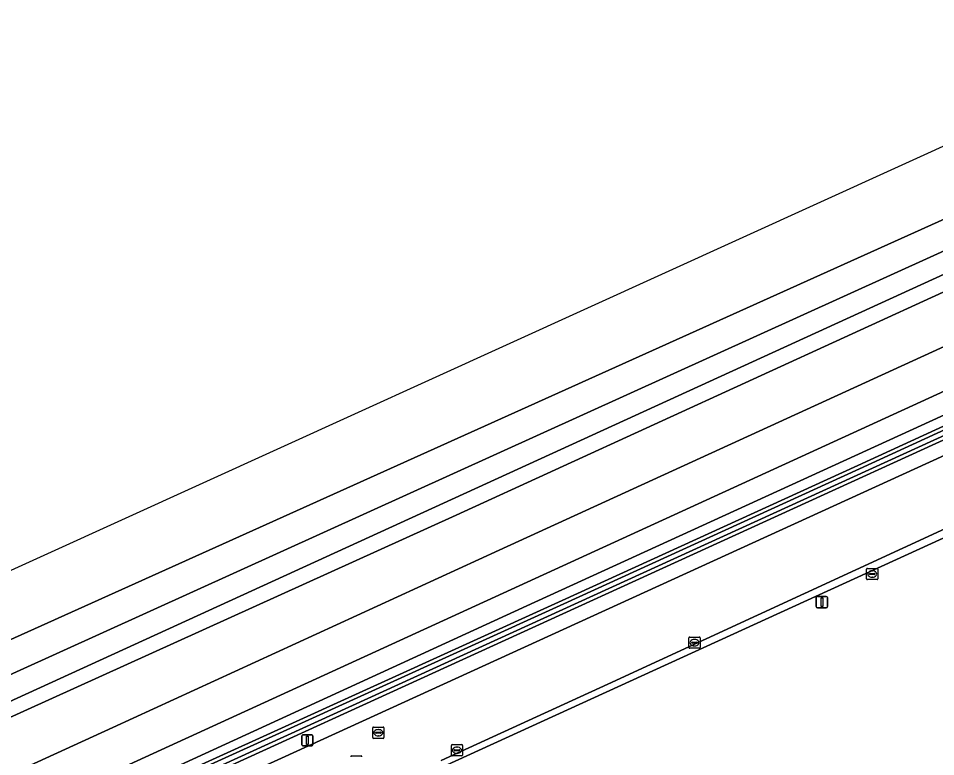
# Model space of a CAD drawing. Extents: x 154324 to 155744, y 382937 to 384188.
# Drawn here: x 154655.6 to 154737, y 383759.1 to 383824.7 of the extents above; entities that cross this region are included whole.
import ezdxf

# ---------------------------------------------------------------- set-up
doc = ezdxf.new("R2010")
doc.units = 0
for name, color, linetype in [('IMGEO_Brandkraan', 7, 'Continuous'), ('IMGEO_Grasland_agrarisch', 7, 'Continuous'), ('IMGEO_Grasland_overig', 7, 'Continuous'), ('IMGEO_Groenvoorziening', 7, 'Continuous'), ('IMGEO_Hek', 7, 'Continuous'), ('IMGEO_Kolk', 7, 'Continuous'), ('IMGEO_Lichtmast', 7, 'Continuous'), ('IMGEO_Oever', 7, 'Continuous'), ('IMGEO_Rijbaan_lokaal_gesloten', 7, 'Continuous'), ('IMGEO_Rijbaan_lokaal_open', 7, 'Continuous'), ('IMGEO_Rioolput', 7, 'Continuous'), ('IMGEO_Waterloop', 7, 'Continuous')]:
    doc.layers.add(name, color=color, linetype=linetype)

msp = doc.modelspace()

# ---------------------------------------------------------------- linework, layer by layer
at = {"layer": 'IMGEO_Brandkraan'}
for p, q in [((154730.902, 383774.893), (154730.902, 383775.745)), ((154730.977, 383775.819), (154731.829, 383775.819)), ((154731.903, 383775.745), (154731.903, 383774.893)), ((154731.161, 383775.313), (154731.161, 383775.325)), ((154731.599, 383775.276), (154731.201, 383775.276)), ((154731.204, 383775.362), (154731.602, 383775.362)), ((154731.413, 383775.039), (154731.388, 383775.039)), ((154731.39, 383775.599), (154731.415, 383775.599)), ((154731.645, 383775.325), (154731.645, 383775.313)), ((154731.829, 383774.819), (154730.977, 383774.819))]:
    msp.add_line(p, q, dxfattribs=at)
for points in [[(154730.902, 383774.893), (154730.902, 383775.745)], [(154730.977, 383775.819), (154731.829, 383775.819)], [(154731.903, 383775.745), (154731.903, 383774.893)], [(154731.829, 383774.819), (154730.977, 383774.819)]]:
    msp.add_lwpolyline(points, dxfattribs=at)
for centre, radius, start, end in [((154730.979, 383775.743), 0.0765, 91.55205, 178.44795), ((154730.979, 383775.743), 0.0765, 91.55205, 178.44795), ((154731.827, 383775.743), 0.0765, 1.55205, 88.44795), ((154731.827, 383775.743), 0.0765, 1.55205, 88.44795), ((154730.979, 383774.895), 0.0765, 181.55205, 268.44795), ((154730.979, 383774.895), 0.0765, 181.55205, 268.44795), ((154731.201, 383775.322), 0.0403, 85.87752, 175.75265), ((154731.198, 383775.312), 0.0366, 178.93798, 274.71019), ((154731.602, 383775.319), 0.043, 264.86636, 352.45326), ((154731.606, 383775.324), 0.0386, 1.73085, 96.63898), ((154731.827, 383774.895), 0.0765, 271.55205, 358.44795), ((154731.827, 383774.895), 0.0765, 271.55205, 358.44795)]:
    msp.add_arc(centre, radius, start, end, dxfattribs=at)
for centre, major_axis, ratio, start_param, end_param in [((154731.389, 383775.319), (-0.387, 0.002), 0.722429, 4.712389, 7.853982), ((154731.414, 383775.319), (-0.39, 0.002), 0.717154, 1.570796, 4.712389)]:
    msp.add_ellipse(centre, major_axis=major_axis, ratio=ratio, start_param=start_param, end_param=end_param, dxfattribs=at)
at = {"layer": 'IMGEO_Grasland_agrarisch'}
msp.add_lwpolyline([(154701.974, 383639.508), (154709.256, 383640.72), (154790.096, 383654.948), (154786.544, 383674.892), (154787.882, 383674.892), (154769.16, 383784.679), (154768.187, 383784.234), (154765.07, 383791.045), (154762.082, 383789.673), (154693.372, 383758.214)], dxfattribs=at)
at = {"layer": 'IMGEO_Grasland_overig'}
for points in [[(154703.896, 383772.975), (154730.125, 383784.966), (154791.387, 383813.112), (154825.585, 383828.59), (154878.277, 383852.897), (154886.398, 383856.718), (154935.178, 383879.069), (154962.796, 383891.772)], [(154964.767, 383891.196), (154878.028, 383851.428), (154825.967, 383827.527), (154791.958, 383812.006), (154670.85, 383756.666), (154598.169, 383723.318), (154598.475, 383722.677), (154598.717, 383722.124), (154611.279, 383727.88), (154618.355, 383731.122), (154656.744, 383748.786)], [(154656.744, 383748.786), (154672.197, 383755.897), (154678.984, 383758.956), (154760.432, 383796.2), (154883.825, 383852.873), (154898.837, 383859.749), (154957, 383886.39), (154963.672, 383889.448)], [(154852.28, 383841.892), (154776.622, 383807.22), (154700.767, 383772.487), (154618.315, 383734.645), (154579.461, 383716.813), (154472.603, 383667.884)], [(154483.006, 383671.57), (154515.863, 383686.769), (154549.868, 383702.367), (154578.111, 383715.317), (154602.444, 383726.465), (154630.453, 383739.299), (154658.088, 383752.132), (154678.345, 383761.336), (154703.896, 383772.975)]]:
    msp.add_lwpolyline(points, dxfattribs=at)
at = {"layer": 'IMGEO_Groenvoorziening'}
for points in [[(155343.79, 384089.248), (154623.722, 383761.422), (154626.181, 383756.025), (154637.667, 383761.73), (154819.216, 383843.563), (154836.949, 383853.163)], [(154838.99, 383847.003), (154738.4, 383800.656), (154694.494, 383780.551), (154649.451, 383760.114)], [(154851.378, 383843.667), (154815.848, 383827.359), (154647.11, 383750), (154617.486, 383736.421), (154618.315, 383734.645), (154700.767, 383772.487), (154776.622, 383807.22), (154852.28, 383841.892)], [(154638.461, 383750), (154664.008, 383761.69), (154698.307, 383777.45), (154814.358, 383830.633), (154839.69, 383842.281)]]:
    msp.add_lwpolyline(points, dxfattribs=at)
at = {"layer": 'IMGEO_Hek'}
msp.add_lwpolyline([(154459.58, 383665.094), (154472.603, 383667.884), (154579.461, 383716.813), (154700.767, 383772.487), (154776.622, 383807.22), (154800.333, 383818.086), (154852.28, 383841.892), (154892.942, 383860.556), (154996.514, 383908.03)], dxfattribs=at)
at = {"layer": 'IMGEO_Kolk'}
for p, q in [((154715.129, 383768.797), (154715.129, 383769.649)), ((154715.204, 383769.723), (154716.056, 383769.723)), ((154715.388, 383769.217), (154715.388, 383769.229)), ((154715.826, 383769.18), (154715.428, 383769.18)), ((154715.431, 383769.266), (154715.829, 383769.266)), ((154715.617, 383769.503), (154715.642, 383769.503)), ((154715.872, 383769.229), (154715.872, 383769.217)), ((154716.13, 383769.649), (154716.13, 383768.797)), ((154716.056, 383768.723), (154715.204, 383768.723)), ((154715.64, 383768.943), (154715.615, 383768.943)), ((154694.055, 383759.245), (154694.055, 383760.097)), ((154694.13, 383760.171), (154694.982, 383760.171)), ((154694.314, 383759.665), (154694.314, 383759.677)), ((154694.752, 383759.628), (154694.354, 383759.628)), ((154694.357, 383759.714), (154694.755, 383759.714)), ((154694.543, 383759.951), (154694.568, 383759.951)), ((154694.798, 383759.677), (154694.798, 383759.665)), ((154695.056, 383760.097), (154695.056, 383759.245)), ((154694.982, 383759.171), (154694.13, 383759.171)), ((154694.566, 383759.391), (154694.541, 383759.391))]:
    msp.add_line(p, q, dxfattribs=at)
for points in [[(154715.129, 383768.797), (154715.129, 383769.649)], [(154715.204, 383769.723), (154716.056, 383769.723)], [(154716.13, 383769.649), (154716.13, 383768.797)], [(154716.056, 383768.723), (154715.204, 383768.723)], [(154694.055, 383759.245), (154694.055, 383760.097)], [(154694.13, 383760.171), (154694.982, 383760.171)], [(154695.056, 383760.097), (154695.056, 383759.245)], [(154694.982, 383759.171), (154694.13, 383759.171)]]:
    msp.add_lwpolyline(points, dxfattribs=at)
for centre, radius, start, end in [((154715.206, 383769.647), 0.0765, 91.55205, 178.44795), ((154715.206, 383769.647), 0.0765, 91.55205, 178.44795), ((154715.428, 383769.226), 0.0403, 85.87752, 175.75265), ((154715.425, 383769.216), 0.0366, 178.93798, 274.71019), ((154715.829, 383769.223), 0.043, 264.86636, 352.45326), ((154715.833, 383769.228), 0.0386, 1.73085, 96.63898), ((154716.054, 383769.647), 0.0765, 1.55205, 88.44795), ((154716.054, 383769.647), 0.0765, 1.55205, 88.44795), ((154715.206, 383768.799), 0.0765, 181.55205, 268.44795), ((154715.206, 383768.799), 0.0765, 181.55205, 268.44795), ((154716.054, 383768.799), 0.0765, 271.55205, 358.44795), ((154716.054, 383768.799), 0.0765, 271.55205, 358.44795), ((154694.132, 383760.095), 0.0765, 91.55205, 178.44795), ((154694.132, 383760.095), 0.0765, 91.55205, 178.44795), ((154694.354, 383759.674), 0.0403, 85.87752, 175.75265), ((154694.351, 383759.664), 0.0366, 178.93798, 274.71019), ((154694.755, 383759.671), 0.043, 264.86636, 352.45326), ((154694.759, 383759.676), 0.0386, 1.73085, 96.63898), ((154694.98, 383760.095), 0.0765, 1.55205, 88.44795), ((154694.98, 383760.095), 0.0765, 1.55205, 88.44795), ((154694.132, 383759.247), 0.0765, 181.55205, 268.44795), ((154694.132, 383759.247), 0.0765, 181.55205, 268.44795), ((154694.98, 383759.247), 0.0765, 271.55205, 358.44795), ((154694.98, 383759.247), 0.0765, 271.55205, 358.44795)]:
    msp.add_arc(centre, radius, start, end, dxfattribs=at)
for centre, major_axis, ratio, start_param, end_param in [((154715.616, 383769.223), (-0.387, 0.002), 0.722429, 4.712389, 7.853982), ((154715.641, 383769.223), (-0.39, 0.002), 0.717154, 1.570796, 4.712389), ((154694.542, 383759.671), (-0.387, 0.002), 0.722429, 4.712389, 7.853982), ((154694.567, 383759.671), (-0.39, 0.002), 0.717154, 1.570796, 4.712389)]:
    msp.add_ellipse(centre, major_axis=major_axis, ratio=ratio, start_param=start_param, end_param=end_param, dxfattribs=at)
at = {"layer": 'IMGEO_Lichtmast'}
for p, q in [((154726.534, 383773.321), (154727.324, 383773.321)), ((154727.324, 383773.321), (154726.534, 383773.321)), ((154726.434, 383772.421), (154726.434, 383773.221)), ((154726.434, 383773.221), (154726.434, 383772.421)), ((154727.424, 383773.221), (154727.424, 383772.421)), ((154727.424, 383772.421), (154727.424, 383773.221)), ((154727.324, 383772.321), (154726.534, 383772.321)), ((154726.534, 383772.321), (154727.324, 383772.321)), ((154680.88, 383761.049), (154681.67, 383761.049)), ((154681.67, 383761.049), (154680.88, 383761.049)), ((154680.78, 383760.149), (154680.78, 383760.949)), ((154680.78, 383760.949), (154680.78, 383760.149)), ((154681.77, 383760.949), (154681.77, 383760.149)), ((154681.77, 383760.149), (154681.77, 383760.949)), ((154681.67, 383760.049), (154680.88, 383760.049)), ((154680.88, 383760.049), (154681.67, 383760.049))]:
    msp.add_line(p, q, dxfattribs=at)
for points in [[(154726.854, 383773.196), (154727.004, 383773.196), (154727.004, 383772.446), (154726.854, 383772.446), (154726.854, 383773.196)], [(154681.2, 383760.924), (154681.35, 383760.924), (154681.35, 383760.174), (154681.2, 383760.174), (154681.2, 383760.924)]]:
    msp.add_lwpolyline(points, dxfattribs=at)
for centre, start, end in [((154726.534, 383773.221), 90, 180), ((154726.534, 383773.221), 90, 180), ((154727.324, 383773.221), 0, 90), ((154727.324, 383773.221), 360, 90), ((154726.534, 383772.421), 180, 270), ((154726.534, 383772.421), 180, 270), ((154727.324, 383772.421), 270, 0), ((154727.324, 383772.421), 270, 0), ((154680.88, 383760.949), 90, 180), ((154680.88, 383760.949), 90, 180), ((154681.67, 383760.949), 0, 90), ((154681.67, 383760.949), 360, 90), ((154680.88, 383760.149), 180, 270), ((154680.88, 383760.149), 180, 270), ((154681.67, 383760.149), 270, 0), ((154681.67, 383760.149), 270, 0)]:
    msp.add_arc(centre, 0.1, start, end, dxfattribs=at)
at = {"layer": 'IMGEO_Oever'}
for points in [[(154966.183, 383892.216), (154964.62, 383891.502), (154877.887, 383851.736), (154825.826, 383827.835), (154791.817, 383812.315), (154670.709, 383756.974), (154477.722, 383668.428), (154474.723, 383667.081), (154473.003, 383666.381), (154472.894, 383666.896), (154475.831, 383668.12), (154483.144, 383671.26), (154516.005, 383686.461)], [(154516.005, 383686.461), (154550.009, 383702.059), (154578.252, 383715.009), (154602.585, 383726.157), (154630.595, 383738.991), (154658.23, 383751.824), (154678.485, 383761.027), (154704.037, 383772.666), (154730.266, 383784.658), (154791.528, 383812.803), (154825.726, 383828.281), (154878.42, 383852.59), (154886.541, 383856.41), (154935.32, 383878.761), (154962.94, 383891.465)], [(154836.949, 383853.163), (154819.216, 383843.563), (154637.667, 383761.73), (154626.181, 383756.025), (154626.03, 383755.95), (154625.78, 383755.682), (154625.607, 383755.257), (154625.675, 383754.6), (154627.373, 383751.256), (154627.734, 383750.804), (154628.136, 383750.616), (154628.646, 383750.613), (154629.202, 383750.924), (154633.496, 383752.792), (154649.451, 383760.114), (154694.494, 383780.551), (154738.4, 383800.656), (154838.99, 383847.003)], [(154825.585, 383828.59), (154791.387, 383813.112), (154730.125, 383784.966), (154703.896, 383772.975), (154678.345, 383761.336), (154658.088, 383752.132), (154630.453, 383739.299), (154602.444, 383726.465), (154578.111, 383715.317), (154549.868, 383702.367), (154515.863, 383686.769), (154483.006, 383671.57), (154475.699, 383668.432), (154472.504, 383667.101), (154472.755, 383665.914), (154474.856, 383666.769), (154477.862, 383668.119), (154497.011, 383676.905), (154598.169, 383723.318), (154670.85, 383756.666), (154791.958, 383812.006), (154825.967, 383827.527)]]:
    msp.add_lwpolyline(points, dxfattribs=at)
msp.add_lwpolyline([(154821.784, 383842.205), (154838.834, 383850.55), (154841.038, 383851.448), (154841.865, 383850.539), (154841.375, 383849.789), (154839.949, 383849.159), (154822.529, 383840.722), (154782.797, 383822.444), (154737.795, 383801.952), (154648.916, 383761.278), (154637.359, 383755.964), (154630.382, 383753.061), (154629.027, 383752.524), (154628.393, 383752.59), (154628.277, 383753.907), (154636.202, 383757.908)], close=True, dxfattribs=at)
at = {"layer": 'IMGEO_Rijbaan_lokaal_gesloten'}
for points in [[(154963.672, 383889.448), (154957, 383886.39), (154898.837, 383859.749), (154883.825, 383852.873), (154760.432, 383796.2), (154678.984, 383758.956), (154672.197, 383755.897), (154656.744, 383748.786), (154659.286, 383743.289)], [(154839.69, 383842.281), (154814.358, 383830.633), (154698.307, 383777.45), (154664.008, 383761.69), (154638.461, 383750), (154615.955, 383739.7), (154617.486, 383736.421), (154647.11, 383750), (154815.848, 383827.359), (154851.378, 383843.667)], [(154693.144, 383758.769), (154707.938, 383765.553), (154738.667, 383779.711)]]:
    msp.add_lwpolyline(points, dxfattribs=at)
at = {"layer": 'IMGEO_Rijbaan_lokaal_open'}
for points in [[(154835.121, 383823.848), (154792.705, 383804.394), (154761.822, 383790.226), (154738.667, 383779.711), (154707.938, 383765.553), (154693.144, 383758.769)], [(154693.372, 383758.214), (154762.082, 383789.673), (154765.07, 383791.045), (154792.925, 383803.83)]]:
    msp.add_lwpolyline(points, dxfattribs=at)
at = {"layer": 'IMGEO_Rioolput'}
for p, q in [((154687.075, 383760.802), (154687.075, 383761.654)), ((154687.15, 383761.728), (154688.002, 383761.728)), ((154687.334, 383761.222), (154687.334, 383761.234)), ((154687.772, 383761.185), (154687.374, 383761.185)), ((154687.377, 383761.271), (154687.775, 383761.271)), ((154687.563, 383761.508), (154687.588, 383761.508)), ((154687.818, 383761.234), (154687.818, 383761.222)), ((154688.076, 383761.654), (154688.076, 383760.802)), ((154688.002, 383760.728), (154687.15, 383760.728)), ((154687.586, 383760.948), (154687.561, 383760.948)), ((154685.199, 383759.175), (154686.051, 383759.175))]:
    msp.add_line(p, q, dxfattribs=at)
for points in [[(154687.075, 383760.802), (154687.075, 383761.654)], [(154687.15, 383761.728), (154688.002, 383761.728)], [(154688.076, 383761.654), (154688.076, 383760.802)], [(154688.002, 383760.728), (154687.15, 383760.728)], [(154685.199, 383759.175), (154686.051, 383759.175)]]:
    msp.add_lwpolyline(points, dxfattribs=at)
for centre, radius, start, end in [((154687.152, 383761.652), 0.0765, 91.55205, 178.44795), ((154687.152, 383761.652), 0.0765, 91.55205, 178.44795), ((154687.374, 383761.231), 0.0403, 85.87752, 175.75265), ((154687.371, 383761.221), 0.0366, 178.93798, 274.71019), ((154687.775, 383761.228), 0.043, 264.86636, 352.45326), ((154687.779, 383761.233), 0.0386, 1.73085, 96.63898), ((154688, 383761.652), 0.0765, 1.55205, 88.44795), ((154688, 383761.652), 0.0765, 1.55205, 88.44795), ((154687.152, 383760.804), 0.0765, 181.55205, 268.44795), ((154687.152, 383760.804), 0.0765, 181.55205, 268.44795), ((154688, 383760.804), 0.0765, 271.55205, 358.44795), ((154688, 383760.804), 0.0765, 271.55205, 358.44795), ((154685.201, 383759.099), 0.0765, 91.55205, 178.44795), ((154685.201, 383759.099), 0.0765, 91.55205, 178.44795), ((154686.049, 383759.099), 0.0765, 1.55205, 88.44795), ((154686.049, 383759.099), 0.0765, 1.55205, 88.44795)]:
    msp.add_arc(centre, radius, start, end, dxfattribs=at)
for centre, major_axis, ratio, start_param, end_param in [((154687.562, 383761.228), (-0.387, 0.002), 0.722429, 4.712389, 7.853982), ((154687.587, 383761.228), (-0.39, 0.002), 0.717154, 1.570796, 4.712389)]:
    msp.add_ellipse(centre, major_axis=major_axis, ratio=ratio, start_param=start_param, end_param=end_param, dxfattribs=at)
at = {"layer": 'IMGEO_Waterloop'}
msp.add_lwpolyline([(154821.784, 383842.205), (154636.202, 383757.908), (154628.277, 383753.907), (154628.393, 383752.59), (154629.027, 383752.524), (154630.382, 383753.061), (154637.359, 383755.964), (154648.916, 383761.278), (154737.795, 383801.952), (154782.797, 383822.444), (154822.529, 383840.722), (154839.949, 383849.159), (154841.375, 383849.789), (154841.865, 383850.539), (154841.038, 383851.448), (154838.834, 383850.55)], close=True, dxfattribs=at)
msp.add_lwpolyline([(154825.726, 383828.281), (154791.528, 383812.803), (154730.266, 383784.658), (154704.037, 383772.666), (154678.485, 383761.027), (154658.23, 383751.824), (154630.595, 383738.991), (154602.585, 383726.157), (154578.252, 383715.009), (154550.009, 383702.059), (154516.005, 383686.461), (154483.144, 383671.26), (154475.831, 383668.12), (154472.894, 383666.896), (154473.003, 383666.381), (154474.723, 383667.081), (154477.722, 383668.428), (154670.709, 383756.974), (154791.817, 383812.315), (154825.826, 383827.835)], dxfattribs=at)

doc.saveas('drawing.dxf')
